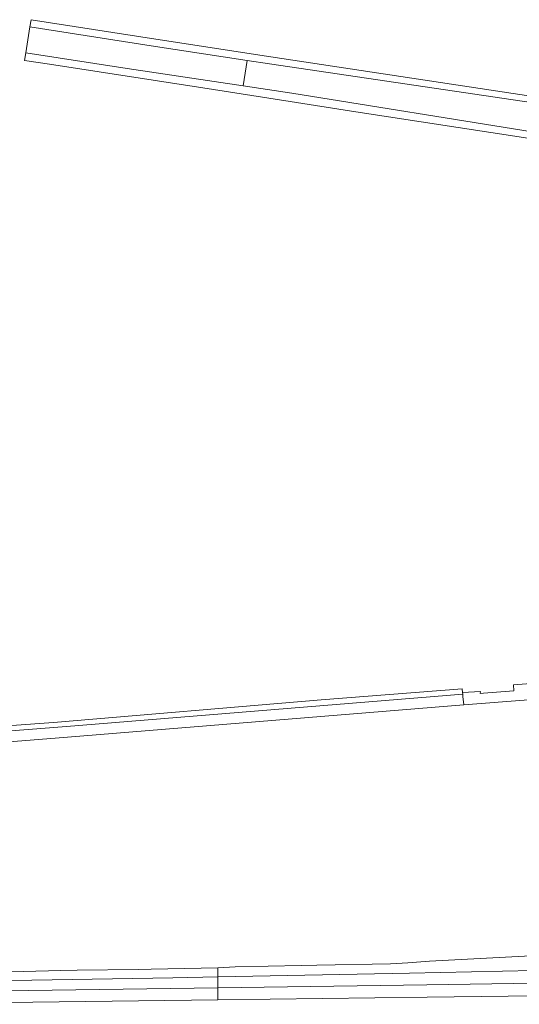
# Model space of a CAD drawing. Extents: x 146402 to 164798, y 455483 to 464134.
# Tile 566 of 575: x 163053 to 163169, y 460742 to 460970. Entities that reach past the tile are written whole.
import ezdxf

# ---------------------------------------------------------------- set-up
doc = ezdxf.new("R2010")
doc.units = 0
doc.header["$LTSCALE"] = 0.2
for name, color, linetype, lineweight in [('B-XX-VH-VERHARDING_ASFALT-GV', 252, 'CONTINUOUS', 18), ('B-XX-VH-VERHARDING_BETONSTRAATSTEEN-GV', 252, 'CONTINUOUS', 18), ('B-XX-VH-VERHARDING_TEGEL-GV', 252, 'CONTINUOUS', 18)]:
    doc.layers.add(name, color=color, linetype=linetype, lineweight=lineweight)

msp = doc.modelspace()

# ---------------------------------------------------------------- linework, layer by layer
at = {"layer": 'B-XX-VH-VERHARDING_ASFALT-GV'}
for points in [[(163083.297, 460964.015), (163055.251, 460968.426), (163054.296, 460962.427), (163077.75, 460958.81), (163104.6, 460954.746), (163105.593, 460960.617)], [(163155.538, 460813.314), (163155.487, 460813.812), (163063.715, 460806.368), (163027.116, 460803.449), (163009.179, 460802.311), (163000, 460801.269), (162999.766, 460801.242), (162994.581, 460800.855), (162992.571, 460800.711), (162992.594, 460800.229), (162992.69, 460798.213), (162993.722, 460798.38), (162994.767, 460798.362), (163000, 460798.753), (163009.399, 460799.82), (163027.295, 460800.955), (163063.915, 460803.876), (163155.74, 460811.324)], [(163098.783, 460745.779), (163098.783, 460748.302), (163088.33, 460748.095), (163041.661, 460747.361), (163012.661, 460746.997), (163012.492, 460747.016), (163007.857, 460747.552), (163000, 460746.969), (162998.783, 460746.879), (162998.77, 460744.399), (163000, 460744.416)], [(163197.283, 460747.224), (163197.284, 460750.293), (163181.423, 460750.07), (163179.132, 460750.038), (163178.638, 460750.031), (163178.23, 460750.019), (163177.809, 460749.916), (163171.907, 460749.791), (163143.139, 460749.182), (163098.783, 460748.302), (163098.783, 460745.779), (163147.203, 460746.49)], [(163197.282, 460744.223), (163197.283, 460747.224), (163147.203, 460746.49), (163098.783, 460745.779), (163098.782, 460742.978), (163147.24, 460743.59)], [(163098.782, 460742.978), (163098.783, 460745.779), (163000, 460744.416), (162998.77, 460744.399), (162998.782, 460741.967), (163000, 460741.984), (163007.427, 460742.081), (163025.204, 460742.049)]]:
    msp.add_lwpolyline(points, close=True, dxfattribs=at)
for points in [[(163182.876, 460949.198), (163110.735, 460959.833), (163105.593, 460960.617), (163104.6, 460954.746), (163115.88, 460953.039), (163171.552, 460944.076)], [(163175.24, 460816.57), (163167.24, 460815.96), (163167.32, 460814.62), (163160.28, 460814.03), (163159.568, 460814.004), (163159.586, 460814.418), (163155.449, 460814.19), (163155.487, 460813.812), (163155.538, 460813.314), (163155.74, 460811.324), (163170.73, 460812.54)]]:
    msp.add_lwpolyline(points, dxfattribs=at)
at = {"layer": 'B-XX-VH-VERHARDING_BETONSTRAATSTEEN-GV'}
msp.add_lwpolyline([(163155.449, 460814.19), (163155.36, 460815.065), (163122.676, 460812.494), (163060.722, 460807.282), (163003.793, 460803.126), (163000, 460802.832), (162992.497, 460802.25), (162992.571, 460800.711), (162994.581, 460800.855), (162999.766, 460801.242), (163000, 460801.269), (163009.179, 460802.311), (163027.116, 460803.449), (163063.715, 460806.368), (163155.487, 460813.812)], close=True, dxfattribs=at)
at = {"layer": 'B-XX-VH-VERHARDING_TEGEL-GV'}
msp.add_lwpolyline([(163084.434, 460965.541), (163055.53, 460970.085), (163055.251, 460968.426), (163083.297, 460964.015), (163105.593, 460960.617), (163110.735, 460959.833), (163182.876, 460949.198), (163190.304, 460947.314), (163203.68, 460944.06), (163223.08, 460939.26), (163242.83, 460934.39), (163261.75, 460929.68), (163281.37, 460924.83), (163300.75, 460920.03), (163320.76, 460915.1), (163324.54, 460914.13), (163336.07, 460911.31), (163336.34, 460912.69), (163320.22, 460916.887), (163294.178, 460923.315), (163278.168, 460927.245), (163189.255, 460949.434), (163183.051, 460950.596), (163111.05, 460961.456)], close=True, dxfattribs=at)
for points in [[(163171.552, 460944.076), (163115.88, 460953.039), (163104.6, 460954.746), (163077.75, 460958.81), (163054.296, 460962.427), (163053.951, 460960.649), (163059.757, 460959.755), (163095.305, 460954.279), (163115.551, 460951.152), (163129.733, 460948.882), (163170.582, 460942.618)], [(163174.186, 460753.347), (163147.784, 460751.942), (163142.809, 460751.561), (163138.802, 460751.346), (163121.686, 460751.048), (163118.077, 460750.97), (163102.818, 460750.658), (163098.801, 460750.427), (163098.783, 460748.63), (163098.783, 460748.302), (163143.139, 460749.182), (163171.907, 460749.791)], [(163041.661, 460747.361), (163088.33, 460748.095), (163098.783, 460748.302), (163098.783, 460748.63), (163098.801, 460750.427), (163098.757, 460750.424), (163083.345, 460750.126), (163080.31, 460750.022), (163066.148, 460749.861), (163062.401, 460749.78), (163047.853, 460749.428)]]:
    msp.add_lwpolyline(points, dxfattribs=at)

doc.saveas('drawing.dxf')
